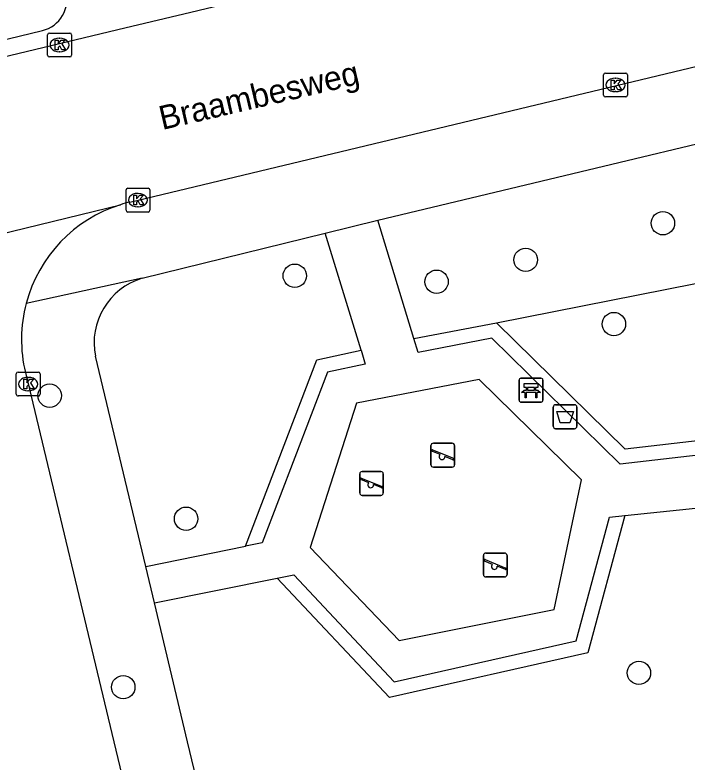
# Model space of a CAD drawing. Extents: x 162026 to 163499, y 387297 to 388169.
# Drawn here: x 163026.89 to 163055.03, y 387749.15 to 387780.44 of the extents above; entities that cross this region are included whole.
import ezdxf

# ---------------------------------------------------------------- set-up
doc = ezdxf.new("R2010")
doc.units = 0
for name, color, linetype in [('IMGEO_Afvalbak', 7, 'Continuous'), ('IMGEO_Bank', 7, 'Continuous'), ('IMGEO_Boom', 7, 'Continuous'), ('IMGEO_Groenvoorziening', 7, 'Continuous'), ('IMGEO_Haag', 7, 'Continuous'), ('IMGEO_Kolk', 7, 'Continuous'), ('IMGEO_Openbare_ruimte_label', 7, 'Continuous'), ('IMGEO_Rijbaan_lokaal_open', 7, 'Continuous'), ('IMGEO_Speelvoorziening', 7, 'Continuous'), ('IMGEO_Voetpad_open', 7, 'Continuous')]:
    doc.layers.add(name, color=color, linetype=linetype)

msp = doc.modelspace()

# ---------------------------------------------------------------- linework, layer by layer
at = {"layer": 'IMGEO_Afvalbak'}
for p, q in [((163049.53, 387764.113), (163050.32, 387764.113)), ((163050.32, 387764.113), (163049.53, 387764.113)), ((163049.43, 387763.213), (163049.43, 387764.013)), ((163049.43, 387764.013), (163049.43, 387763.213)), ((163050.42, 387764.013), (163050.42, 387763.213)), ((163050.42, 387763.213), (163050.42, 387764.013)), ((163050.32, 387763.113), (163049.53, 387763.113)), ((163049.53, 387763.113), (163050.32, 387763.113))]:
    msp.add_line(p, q, dxfattribs=at)
msp.add_lwpolyline([(163049.573, 387763.827), (163050.277, 387763.827), (163050.128, 387763.357), (163049.722, 387763.357), (163049.573, 387763.827)], dxfattribs=at)
for centre, start, end in [((163049.53, 387764.013), 90, 180), ((163049.53, 387764.013), 90, 180), ((163050.32, 387764.013), 0, 90), ((163050.32, 387764.013), 360, 90), ((163049.53, 387763.213), 180, 270), ((163049.53, 387763.213), 180, 270), ((163050.32, 387763.213), 270, 0), ((163050.32, 387763.213), 270, 0)]:
    msp.add_arc(centre, 0.1, start, end, dxfattribs=at)
at = {"layer": 'IMGEO_Bank'}
for p, q in [((163048, 387764.301), (163048, 387765.142)), ((163048, 387765.142), (163048, 387764.301)), ((163048.075, 387765.226), (163048.916, 387765.226)), ((163048.916, 387765.226), (163048.075, 387765.226)), ((163049, 387765.151), (163049, 387764.31)), ((163049, 387764.31), (163049, 387765.151)), ((163048.309, 387764.732), (163048.309, 387764.838)), ((163048.353, 387764.838), (163048.353, 387764.732)), ((163048.641, 387764.844), (163048.359, 387764.844)), ((163048.647, 387764.732), (163048.647, 387764.838)), ((163048.691, 387764.838), (163048.691, 387764.732)), ((163048.697, 387764.624), (163048.304, 387764.624)), ((163048.359, 387764.726), (163048.641, 387764.726)), ((163048.925, 387764.226), (163048.084, 387764.226)), ((163048.084, 387764.226), (163048.925, 387764.226))]:
    msp.add_line(p, q, dxfattribs=at)
for points in [[(163048.303, 387764.844), (163048.217, 387764.844), (163048.217, 387765.005), (163048.78, 387765.005), (163048.78, 387764.844), (163048.697, 387764.844)], [(163048.247, 387764.624), (163048.105, 387764.624), (163048.217, 387764.726), (163048.303, 387764.726)], [(163048.297, 387764.617), (163048.297, 387764.41), (163048.254, 387764.41), (163048.254, 387764.617)], [(163048.697, 387764.726), (163048.78, 387764.726), (163048.892, 387764.624), (163048.753, 387764.624)], [(163048.747, 387764.617), (163048.747, 387764.41), (163048.703, 387764.41), (163048.703, 387764.617)]]:
    msp.add_lwpolyline(points, dxfattribs=at)
for centre, radius, start, end in [((163048.078, 387765.148), 0.0779, 92.4484, 184.2845), ((163048.078, 387765.148), 0.0779, 92.4484, 184.2845), ((163048.922, 387765.148), 0.0779, 2.4484, 94.2845), ((163048.922, 387765.148), 0.0779, 2.4484, 94.2845), ((163048.302, 387764.837), 0.00671, 2.8957, 87.1043), ((163048.359, 387764.837), 0.00671, 92.8957, 177.1043), ((163048.641, 387764.837), 0.00671, 2.8957, 87.1043), ((163048.698, 387764.837), 0.00671, 92.8957, 177.1043), ((163048.247, 387764.617), 0.00671, 2.8957, 87.1043), ((163048.304, 387764.617), 0.00671, 92.8957, 177.1043), ((163048.302, 387764.733), 0.00671, 272.8957, 357.1043), ((163048.359, 387764.733), 0.00671, 182.8957, 267.1043), ((163048.641, 387764.733), 0.00671, 272.8957, 357.1043), ((163048.698, 387764.733), 0.00671, 182.8957, 267.1043), ((163048.696, 387764.617), 0.00671, 2.8957, 87.1043), ((163048.753, 387764.617), 0.00671, 92.8957, 177.1043), ((163048.078, 387764.304), 0.0779, 182.4484, 274.2845), ((163048.078, 387764.304), 0.0779, 182.4484, 274.2845), ((163048.922, 387764.304), 0.0779, 272.4484, 4.2845), ((163048.922, 387764.304), 0.0779, 272.4484, 4.2845)]:
    msp.add_arc(centre, radius, start, end, dxfattribs=at)
at = {"layer": 'IMGEO_Boom'}
for centre in [(163054.02, 387771.719), (163048.274, 387770.185), (163038.608, 387769.519), (163044.544, 387769.269), (163051.969, 387767.497), (163028.347, 387764.496), (163034.058, 387759.34), (163053.018, 387752.883), (163031.429, 387752.285)]:
    msp.add_circle(centre, 0.489, dxfattribs=at)
at = {"layer": 'IMGEO_Groenvoorziening'}
msp.add_lwpolyline([(163047.048, 387767.55), (163067.318, 387771.549)], dxfattribs=at)
at = {"layer": 'IMGEO_Haag'}
for points in [[(163043.597, 387766.885), (163047.048, 387767.55)], [(163072.055, 387752.065), (163059.811, 387763.102), (163052.44, 387762.259), (163047.048, 387767.55)], [(163036.548, 387758.186), (163039.537, 387765.998), (163041.383, 387766.397)], [(163052.422, 387759.478), (163050.872, 387753.724), (163042.573, 387751.848), (163037.873, 387756.856)]]:
    msp.add_lwpolyline(points, dxfattribs=at)
at = {"layer": 'IMGEO_Kolk'}
for p, q in [((163028.261, 387778.759), (163028.261, 387779.611)), ((163028.336, 387779.685), (163029.188, 387779.685)), ((163028.749, 387779.465), (163028.774, 387779.465)), ((163029.262, 387779.611), (163029.262, 387778.759)), ((163028.772, 387778.905), (163028.747, 387778.905)), ((163029.188, 387778.685), (163028.336, 387778.685)), ((163051.535, 387777.085), (163051.535, 387777.937)), ((163051.61, 387778.011), (163052.462, 387778.011)), ((163052.536, 387777.937), (163052.536, 387777.085)), ((163052.023, 387777.791), (163052.048, 387777.791)), ((163052.462, 387777.011), (163051.61, 387777.011)), ((163052.046, 387777.231), (163052.021, 387777.231)), ((163031.618, 387773.188), (163032.47, 387773.188)), ((163031.543, 387772.262), (163031.543, 387773.114)), ((163032.031, 387772.968), (163032.056, 387772.968)), ((163032.544, 387773.114), (163032.544, 387772.262)), ((163032.054, 387772.408), (163032.029, 387772.408)), ((163032.47, 387772.188), (163031.618, 387772.188)), ((163026.946, 387764.556), (163026.946, 387765.408)), ((163027.021, 387765.482), (163027.873, 387765.482)), ((163027.947, 387765.408), (163027.947, 387764.556)), ((163027.434, 387765.262), (163027.459, 387765.262)), ((163027.873, 387764.482), (163027.021, 387764.482)), ((163027.457, 387764.702), (163027.432, 387764.702))]:
    msp.add_line(p, q, dxfattribs=at)
for points in [[(163028.261, 387778.759), (163028.261, 387779.611)], [(163028.336, 387779.685), (163029.188, 387779.685)], [(163029.262, 387779.611), (163029.262, 387778.759)], [(163028.582, 387779.385), (163028.705, 387779.385), (163028.705, 387779.234), (163028.835, 387779.385), (163028.999, 387779.385), (163028.853, 387779.234), (163029.006, 387778.985), (163028.854, 387778.985), (163028.769, 387779.149), (163028.705, 387779.082), (163028.705, 387778.985), (163028.582, 387778.985), (163028.582, 387779.385)], [(163029.188, 387778.685), (163028.336, 387778.685)], [(163051.535, 387777.085), (163051.535, 387777.937)], [(163051.61, 387778.011), (163052.462, 387778.011)], [(163052.536, 387777.937), (163052.536, 387777.085)], [(163051.856, 387777.711), (163051.979, 387777.711), (163051.979, 387777.56), (163052.109, 387777.711), (163052.273, 387777.711), (163052.127, 387777.56), (163052.28, 387777.311), (163052.128, 387777.311), (163052.043, 387777.475), (163051.979, 387777.408), (163051.979, 387777.311), (163051.856, 387777.311), (163051.856, 387777.711)], [(163052.462, 387777.011), (163051.61, 387777.011)], [(163031.618, 387773.188), (163032.47, 387773.188)], [(163031.543, 387772.262), (163031.543, 387773.114)], [(163031.864, 387772.888), (163031.987, 387772.888), (163031.987, 387772.737), (163032.117, 387772.888), (163032.281, 387772.888), (163032.135, 387772.737), (163032.288, 387772.488), (163032.136, 387772.488), (163032.051, 387772.652), (163031.987, 387772.585), (163031.987, 387772.488), (163031.864, 387772.488), (163031.864, 387772.888)], [(163032.544, 387773.114), (163032.544, 387772.262)], [(163032.47, 387772.188), (163031.618, 387772.188)], [(163026.946, 387764.556), (163026.946, 387765.408)], [(163027.021, 387765.482), (163027.873, 387765.482)], [(163027.947, 387765.408), (163027.947, 387764.556)], [(163027.267, 387765.182), (163027.39, 387765.182), (163027.39, 387765.031), (163027.52, 387765.182), (163027.684, 387765.182), (163027.538, 387765.031), (163027.691, 387764.782), (163027.539, 387764.782), (163027.454, 387764.946), (163027.39, 387764.879), (163027.39, 387764.782), (163027.267, 387764.782), (163027.267, 387765.182)], [(163027.873, 387764.482), (163027.021, 387764.482)]]:
    msp.add_lwpolyline(points, dxfattribs=at)
for centre, start, end in [((163028.338, 387779.609), 91.552, 178.448), ((163028.338, 387779.609), 91.552, 178.448), ((163029.186, 387779.609), 1.552, 88.448), ((163029.186, 387779.609), 1.552, 88.448), ((163028.338, 387778.761), 181.552, 268.448), ((163028.338, 387778.761), 181.552, 268.448), ((163029.186, 387778.761), 271.552, 358.448), ((163029.186, 387778.761), 271.552, 358.448), ((163051.612, 387777.935), 91.552, 178.448), ((163051.612, 387777.935), 91.552, 178.448), ((163052.46, 387777.935), 1.552, 88.448), ((163052.46, 387777.935), 1.552, 88.448), ((163051.612, 387777.087), 181.552, 268.448), ((163051.612, 387777.087), 181.552, 268.448), ((163052.46, 387777.087), 271.552, 358.448), ((163052.46, 387777.087), 271.552, 358.448), ((163031.62, 387773.112), 91.552, 178.448), ((163031.62, 387773.112), 91.552, 178.448), ((163032.468, 387773.112), 1.552, 88.448), ((163032.468, 387773.112), 1.552, 88.448), ((163031.62, 387772.264), 181.552, 268.448), ((163031.62, 387772.264), 181.552, 268.448), ((163032.468, 387772.264), 271.552, 358.448), ((163032.468, 387772.264), 271.552, 358.448), ((163027.023, 387765.406), 91.552, 178.448), ((163027.023, 387765.406), 91.552, 178.448), ((163027.871, 387765.406), 1.552, 88.448), ((163027.871, 387765.406), 1.552, 88.448), ((163027.023, 387764.558), 181.552, 268.448), ((163027.023, 387764.558), 181.552, 268.448), ((163027.871, 387764.558), 271.552, 358.448), ((163027.871, 387764.558), 271.552, 358.448)]:
    msp.add_arc(centre, 0.0765, start, end, dxfattribs=at)
for centre, major_axis, ratio, start_param, end_param in [((163028.748, 387779.185), (-0.387, 0.002), 0.722429, 4.712389, 7.853982), ((163028.773, 387779.185), (-0.39, 0.002), 0.717154, 1.570796, 4.712389), ((163052.022, 387777.511), (-0.387, 0.002), 0.722429, 4.712389, 7.853982), ((163052.047, 387777.511), (-0.39, 0.002), 0.717154, 1.570796, 4.712389), ((163032.03, 387772.688), (-0.387, 0.002), 0.722429, 4.712389, 7.853982), ((163032.055, 387772.688), (-0.39, 0.002), 0.717154, 1.570796, 4.712389), ((163027.433, 387764.982), (-0.387, 0.002), 0.722429, 4.712389, 7.853982), ((163027.458, 387764.982), (-0.39, 0.002), 0.717154, 1.570796, 4.712389)]:
    msp.add_ellipse(centre, major_axis=major_axis, ratio=ratio, start_param=start_param, end_param=end_param, dxfattribs=at)
at = {"layer": 'IMGEO_Rijbaan_lokaal_open'}
for points in [[(163031.703, 387772.606), (163109.875, 387791.368), (163124.751, 387794.639)], [(163052.743, 387784.982), (163034.26, 387780.55), (163031.498, 387779.888), (163000, 387772.335), (162971.634, 387765.701)], [(163013.79, 387768.22), (163031.31, 387772.496)], [(163027.331, 387765.463), (163031.027, 387750), (163040.747, 387709.481)]]:
    msp.add_lwpolyline(points, dxfattribs=at)
for centre, radius, start, end in [((163032.913, 387767.524), 5.224, 103.3982, 107.8754), ((163033.101, 387766.839), 5.934, 107.5698, 165.1388), ((163033.107, 387766.842), 5.939, 165.1847, 193.4314)]:
    msp.add_arc(centre, radius, start, end, dxfattribs=at)
at = {"layer": 'IMGEO_Speelvoorziening'}
for p, q in [((163044.309, 387761.602), (163044.309, 387762.402)), ((163044.309, 387762.402), (163044.309, 387761.602)), ((163044.409, 387762.502), (163045.199, 387762.502)), ((163045.199, 387762.502), (163044.409, 387762.502)), ((163045.299, 387762.402), (163045.299, 387761.602)), ((163045.299, 387761.602), (163045.299, 387762.402)), ((163044.692, 387762.03), (163044.353, 387762.167)), ((163044.378, 387762.227), (163045.254, 387761.874)), ((163045.23, 387761.814), (163044.89, 387761.951)), ((163041.425, 387761.32), (163042.215, 387761.32)), ((163042.215, 387761.32), (163041.425, 387761.32)), ((163045.199, 387761.502), (163044.409, 387761.502)), ((163044.409, 387761.502), (163045.199, 387761.502)), ((163041.325, 387760.42), (163041.325, 387761.22)), ((163041.325, 387761.22), (163041.325, 387760.42)), ((163041.708, 387760.848), (163041.369, 387760.985)), ((163041.394, 387761.045), (163042.27, 387760.692)), ((163042.315, 387761.22), (163042.315, 387760.42)), ((163042.315, 387760.42), (163042.315, 387761.22)), ((163042.246, 387760.632), (163041.906, 387760.769)), ((163042.215, 387760.32), (163041.425, 387760.32)), ((163041.425, 387760.32), (163042.215, 387760.32)), ((163046.604, 387757.901), (163047.394, 387757.901)), ((163047.394, 387757.901), (163046.604, 387757.901)), ((163046.504, 387757.001), (163046.504, 387757.801)), ((163046.504, 387757.801), (163046.504, 387757.001)), ((163046.887, 387757.429), (163046.548, 387757.566)), ((163046.573, 387757.626), (163047.449, 387757.273)), ((163047.494, 387757.801), (163047.494, 387757.001)), ((163047.494, 387757.001), (163047.494, 387757.801)), ((163047.425, 387757.213), (163047.085, 387757.35)), ((163047.394, 387756.901), (163046.604, 387756.901)), ((163046.604, 387756.901), (163047.394, 387756.901))]:
    msp.add_line(p, q, dxfattribs=at)
for centre, radius, start, end in [((163044.409, 387762.402), 0.1, 90, 180), ((163044.409, 387762.402), 0.1, 90, 180), ((163045.199, 387762.402), 0.1, 0, 90), ((163045.199, 387762.402), 0.1, 360, 90), ((163044.366, 387762.197), 0.0327, 68.078, 248.078), ((163044.771, 387761.94), 0.12, 130.9928, 5.1632), ((163045.242, 387761.844), 0.0327, 248.078, 68.078), ((163041.425, 387761.22), 0.1, 90, 180), ((163041.425, 387761.22), 0.1, 90, 180), ((163042.215, 387761.22), 0.1, 0, 90), ((163042.215, 387761.22), 0.1, 360, 90), ((163044.409, 387761.602), 0.1, 180, 270), ((163044.409, 387761.602), 0.1, 180, 270), ((163045.199, 387761.602), 0.1, 270, 0), ((163045.199, 387761.602), 0.1, 270, 0), ((163041.382, 387761.015), 0.0327, 68.078, 248.078), ((163041.787, 387760.758), 0.12, 130.9928, 5.1632), ((163042.258, 387760.662), 0.0327, 248.078, 68.078), ((163041.425, 387760.42), 0.1, 180, 270), ((163041.425, 387760.42), 0.1, 180, 270), ((163042.215, 387760.42), 0.1, 270, 0), ((163042.215, 387760.42), 0.1, 270, 0), ((163046.604, 387757.801), 0.1, 90, 180), ((163046.604, 387757.801), 0.1, 90, 180), ((163047.394, 387757.801), 0.1, 0, 90), ((163047.394, 387757.801), 0.1, 360, 90), ((163046.561, 387757.596), 0.0327, 68.078, 248.078), ((163046.966, 387757.339), 0.12, 130.9928, 5.1632), ((163047.437, 387757.243), 0.0327, 248.078, 68.078), ((163046.604, 387757.001), 0.1, 180, 270), ((163046.604, 387757.001), 0.1, 180, 270), ((163047.394, 387757.001), 0.1, 270, 0), ((163047.394, 387757.001), 0.1, 270, 0)]:
    msp.add_arc(centre, radius, start, end, dxfattribs=at)
at = {"layer": 'IMGEO_Voetpad_open'}
for points in [[(163004.389, 387774.051), (163028.044, 387779.79)], [(163042.082, 387771.853), (163065.879, 387777.538)], [(163039.884, 387771.309), (163042.082, 387771.853)], [(163043.597, 387766.885), (163042.082, 387771.853)], [(163032.217, 387769.412), (163039.884, 387771.309)], [(163041.383, 387766.397), (163039.884, 387771.309)], [(163032.217, 387769.412), (163027.366, 387768.361)], [(163072.326, 387751.012), (163059.61, 387762.475), (163052.224, 387761.63), (163046.852, 387766.901), (163043.773, 387766.308), (163043.597, 387766.885)], [(163041.383, 387766.397), (163041.559, 387765.821), (163039.981, 387765.48), (163037.245, 387758.328), (163036.548, 387758.186)], [(163032.37, 387757.338), (163030.262, 387766.146)], [(163050.618, 387760.972), (163046.333, 387765.177), (163041.191, 387764.186), (163039.255, 387758.133), (163042.972, 387754.246), (163049.467, 387755.54), (163050.618, 387760.972)], [(163052.422, 387759.478), (163059.156, 387760.18), (163068.78, 387751.758)], [(163037.873, 387756.856), (163038.565, 387756.995), (163042.776, 387752.509), (163050.387, 387754.229), (163051.783, 387759.411), (163052.422, 387759.478)], [(163032.37, 387757.338), (163036.548, 387758.186)], [(163032.732, 387755.823), (163032.37, 387757.338)], [(163032.732, 387755.823), (163037.873, 387756.856)], [(163035.133, 387745.764), (163034.122, 387750), (163032.732, 387755.823)]]:
    msp.add_lwpolyline(points, dxfattribs=at)
for centre, radius, start, end in [((163027.724, 387781.093), 1.342, 283.7988, 16.4111), ((163033.036, 387766.704), 2.829, 106.8209, 191.3703)]:
    msp.add_arc(centre, radius, start, end, dxfattribs=at)

# ---------------------------------------------------------------- texts
at = {"layer": 'IMGEO_Openbare_ruimte_label'}
msp.add_text('Braambesweg', height=1, rotation=13.1191, dxfattribs=at).set_placement((163033.058, 387775.621))

doc.saveas('drawing.dxf')
